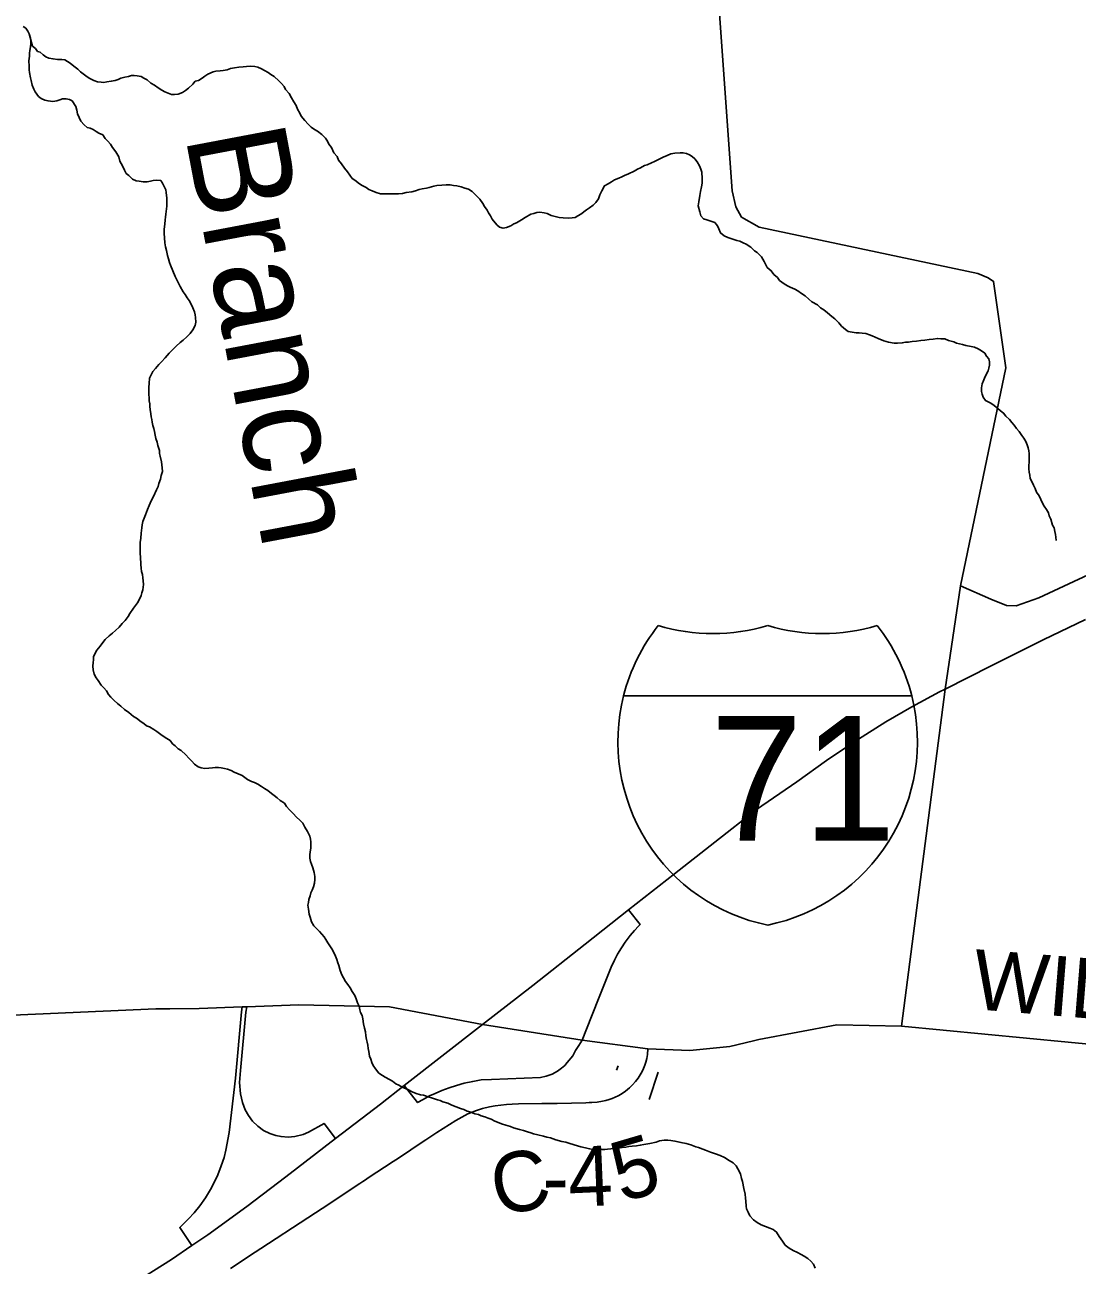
# Model space of a CAD drawing. Extents: x 0 to 1064, y 0 to 440.
# Drawn here: x 345.22 to 361.19, y 228.1 to 246.91 of the extents above; entities that cross this region are included whole.
import ezdxf

# ---------------------------------------------------------------- set-up
doc = ezdxf.new("R2010")
doc.units = 0
for name, color, linetype in [('GM_X_County_Road', 7, 'Continuous'), ('GM_X_County_Road_Text', 7, 'Continuous'), ('GM_X_Interchange_Ramps', 7, 'Continuous'), ('GM_X_Interstate_Location', 7, 'Continuous'), ('GM_X_Interstate_Route', 7, 'Continuous'), ('GM_X_Interstate_Shield', 7, 'Continuous'), ('GM_X_Minor_River', 7, 'Continuous'), ('GM_X_Minor_River_Text', 7, 'Continuous')]:
    doc.layers.add(name, color=color, linetype=linetype)

msp = doc.modelspace()

# ---------------------------------------------------------------- linework, layer by layer
at = {"layer": 'GM_X_County_Road'}
for points in [[(376.157, 256.469), (376.158, 256.467), (376.193, 255.967), (376.19, 255.826), (376.978, 245.35), (376.925, 245.126), (376.741, 245.026), (372.778, 245.702), (372.65, 245.649), (372.584, 245.414), (372.738, 242.982), (372.647, 242.668), (372.466, 242.398), (372.2, 242.16), (371.785, 242.053), (367.245, 240.814), (364.288, 239.818), (361.815, 238.784), (360.609, 238.223), (360.266, 238.102), (360.121, 238.105), (359.88, 238.201), (359.422, 238.403)], [(355.228, 254.585), (355.228, 254.585), (355.955, 244.395), (356.012, 244.151), (356.1, 243.997), (356.364, 243.847), (359.683, 243.141), (359.84, 243.077), (359.924, 243.021), (360.111, 241.712), (359.422, 238.403), (359.189, 236.837)], [(359.189, 236.837), (358.524, 231.725)], [(347.423, 231.987), (347.872, 231.989), (348.523, 232.016), (348.593, 232.019), (349.384, 232.049), (350.755, 232.017), (352.169, 231.751)], [(344.582, 231.87), (347.211, 231.986), (347.423, 231.987)], [(352.169, 231.751), (353.679, 231.509), (354.678, 231.377), (355.316, 231.355), (355.921, 231.415), (356.282, 231.501)], [(356.282, 231.501), (356.36, 231.519), (357.543, 231.741), (358.524, 231.725)], [(358.524, 231.725), (361.689, 231.42), (365.587, 231.112), (368.15, 230.931), (371.575, 230.732), (371.801, 230.823), (373.331, 230.74), (374.104, 230.658), (374.869, 230.554), (376.54, 230.363), (378.508, 230.467)], [(354.678, 231.377), (354.67, 231.292), (354.66, 231.233), (354.647, 231.176), (354.632, 231.13), (354.613, 231.083), (354.589, 231.035), (354.562, 230.987), (354.528, 230.934), (354.488, 230.882), (354.444, 230.833), (354.397, 230.788), (354.337, 230.737), (354.274, 230.694), (354.228, 230.667), (354.183, 230.644), (354.138, 230.625), (354.091, 230.609), (354.041, 230.595), (353.989, 230.583), (353.909, 230.571), (353.828, 230.566), (353.788, 230.563), (353.738, 230.562), (353.303, 230.552), (353.067, 230.548), (352.717, 230.543), (352.621, 230.54), (352.533, 230.535), (352.445, 230.527), (352.359, 230.514), (352.273, 230.498), (352.169, 230.472), (352.076, 230.443), (352.011, 230.419), (351.947, 230.392), (351.853, 230.345), (351.762, 230.292), (351.478, 230.11), (351.311, 229.999), (351.27, 229.971), (350.894, 229.723), (350.811, 229.668), (350.435, 229.42), (350.393, 229.393), (350.351, 229.365), (350.309, 229.338), (349.933, 229.09), (349.85, 229.035), (349.516, 228.816), (348.804, 228.349), (348.72, 228.294), (348.344, 228.046)]]:
    msp.add_lwpolyline(points, dxfattribs=at)
at = {"layer": 'GM_X_Interchange_Ramps'}
for points in [[(353.679, 231.509), (353.748, 231.678), (353.93, 232.136), (354.119, 232.62), (354.17, 232.725), (354.219, 232.815), (354.277, 232.911), (354.335, 232.998), (354.411, 233.098), (354.476, 233.177), (354.534, 233.241), (354.559, 233.266), (354.382, 233.489)], [(348.523, 232.016), (348.511, 231.939), (348.423, 230.934), (348.323, 230.111), (348.275, 229.84), (348.247, 229.733), (348.204, 229.602), (348.151, 229.468), (348.098, 229.354), (348.041, 229.246), (347.964, 229.12), (347.879, 228.999), (347.792, 228.891), (347.709, 228.798), (347.619, 228.707), (347.575, 228.668), (347.76, 228.394)], [(349.938, 230.02), (349.764, 230.247), (349.527, 230.113), (349.446, 230.079), (349.319, 230.048), (349.22, 230.04), (349.113, 230.047), (349.031, 230.064), (348.941, 230.095), (348.848, 230.142), (348.76, 230.204), (348.679, 230.284), (348.618, 230.366), (348.569, 230.454), (348.529, 230.565), (348.495, 230.697), (348.481, 230.868), (348.497, 231.051), (348.58, 231.938), (348.593, 232.019)], [(350.981, 230.825), (351.184, 230.564), (351.268, 230.613), (351.365, 230.664), (351.449, 230.704), (351.553, 230.748), (351.661, 230.789), (351.775, 230.825), (351.889, 230.856), (352.02, 230.885), (352.15, 230.907), (352.307, 230.915), (353.049, 230.945), (353.137, 230.964), (353.226, 230.997), (353.304, 231.039), (353.368, 231.085), (353.416, 231.129), (353.455, 231.171), (353.537, 231.275), (353.579, 231.353), (353.629, 231.431), (353.679, 231.509)]]:
    msp.add_lwpolyline(points, dxfattribs=at)
at = {"layer": 'GM_X_Interstate_Route'}
for points in [[(352.169, 231.751), (352.169, 231.751), (352.933, 232.338), (353.726, 232.967), (354.382, 233.489), (355.082, 234.032), (355.693, 234.517), (356.328, 235.008), (356.938, 235.432), (357.389, 235.755), (357.835, 236.054), (358.286, 236.34), (358.682, 236.567), (359.102, 236.793), (359.189, 236.837), (359.888, 237.191), (360.673, 237.584), (361.319, 237.892)], [(344.836, 226.605), (345.5, 226.98), (346.134, 227.356), (346.81, 227.779), (347.451, 228.185), (347.76, 228.394), (348, 228.556), (348.591, 228.986), (349.184, 229.435), (349.938, 230.02), (350.619, 230.542), (350.981, 230.825), (352.169, 231.751)]]:
    msp.add_lwpolyline(points, dxfattribs=at)
at = {"layer": 'GM_X_Interstate_Shield'}
for p, q in [((354.309, 236.737), (358.682, 236.737)), ((358.682, 236.737), (354.309, 236.737)), ((358.682, 236.737), (354.309, 236.737))]:
    msp.add_line(p, q, dxfattribs=at)
for centre, start, end in [((357.064, 236.04), 141.669, 165.8066), ((355.665, 240.519), 253.0091, 286.9909), ((357.326, 240.519), 253.0091, 286.9909), ((355.927, 236.04), 14.1934, 38.331), ((357.064, 236.04), 165.8066, 258.463), ((355.927, 236.04), 281.537, 14.1934)]:
    msp.add_arc(centre, 2.841, start, end, dxfattribs=at)
at = {"layer": 'GM_X_Minor_River'}
for points in [[(347.815, 242.473), (347.81, 242.516), (347.799, 242.559), (347.776, 242.62), (347.741, 242.688), (347.717, 242.731), (347.688, 242.774), (347.658, 242.823), (347.629, 242.866), (347.582, 242.946), (347.547, 243.014), (347.506, 243.094), (347.471, 243.18), (347.437, 243.266), (347.419, 243.309), (347.402, 243.364), (347.391, 243.413), (347.375, 243.492), (347.357, 243.547), (347.347, 243.608), (347.342, 243.681), (347.338, 243.748), (347.339, 243.815), (347.347, 243.888), (347.354, 243.955), (347.361, 243.998), (347.362, 244.04), (347.369, 244.083), (347.377, 244.162), (347.379, 244.241), (347.38, 244.283), (347.37, 244.369), (347.365, 244.412), (347.341, 244.461), (347.312, 244.51), (347.288, 244.553), (347.228, 244.56), (347.173, 244.555), (347.13, 244.544), (347.081, 244.533), (347.02, 244.534), (346.959, 244.541), (346.916, 244.548), (346.856, 244.573), (346.802, 244.629), (346.76, 244.66), (346.737, 244.709), (346.708, 244.777), (346.667, 244.845), (346.65, 244.912), (346.603, 244.986), (346.555, 245.054), (346.526, 245.103), (346.484, 245.152), (346.443, 245.19), (346.407, 245.245), (346.347, 245.271), (346.305, 245.296), (346.263, 245.327), (346.214, 245.346), (346.172, 245.359), (346.124, 245.396), (346.076, 245.452), (346.047, 245.507), (346.024, 245.563), (346.013, 245.618), (345.996, 245.673), (345.943, 245.759), (345.901, 245.784), (345.852, 245.791), (345.797, 245.792), (345.754, 245.775), (345.711, 245.763), (345.65, 245.752), (345.577, 245.76), (345.528, 245.773), (345.474, 245.798), (345.432, 245.829), (345.379, 245.897), (345.361, 245.94), (345.338, 246.001), (345.321, 246.069), (345.31, 246.111), (345.294, 246.191), (345.289, 246.234), (345.29, 246.288), (345.285, 246.368), (345.293, 246.441), (345.294, 246.483), (345.301, 246.526), (345.309, 246.58), (345.316, 246.629), (345.317, 246.672), (345.312, 246.714), (345.288, 246.776), (345.271, 246.818), (345.242, 246.862), (345.199, 246.887)], [(345.288, 246.776), (345.339, 246.592), (345.387, 246.555), (345.417, 246.511), (345.459, 246.498), (345.501, 246.461), (345.543, 246.43), (345.591, 246.411), (345.652, 246.397), (345.719, 246.39), (345.786, 246.389), (345.829, 246.382), (345.871, 246.357), (345.913, 246.332), (345.967, 246.288), (346.027, 246.244), (346.069, 246.201), (346.129, 246.157), (346.171, 246.126), (346.213, 246.101), (346.273, 246.069), (346.328, 246.05), (346.382, 246.043), (346.425, 246.042), (346.468, 246.048), (346.535, 246.059), (346.596, 246.07), (346.64, 246.087), (346.683, 246.105), (346.744, 246.122), (346.799, 246.133), (346.842, 246.144), (346.885, 246.144), (346.928, 246.143), (346.988, 246.129), (347.03, 246.104), (347.079, 246.079), (347.138, 246.029), (347.193, 245.998), (347.247, 245.96), (347.301, 245.923), (347.349, 245.898), (347.397, 245.878), (347.452, 245.859), (347.495, 245.858), (347.55, 245.863), (347.617, 245.887), (347.661, 245.916), (347.71, 245.952), (347.773, 246.012), (347.81, 246.06), (347.859, 246.071), (347.915, 246.106), (347.958, 246.136), (348.002, 246.166), (348.082, 246.201), (348.125, 246.212), (348.186, 246.217), (348.235, 246.222), (348.296, 246.233), (348.345, 246.251), (348.406, 246.262), (348.474, 246.273), (348.535, 246.278), (348.59, 246.283), (348.651, 246.288), (348.712, 246.281), (348.761, 246.274), (348.815, 246.248), (348.863, 246.223), (348.917, 246.192), (348.959, 246.16), (349.007, 246.129), (349.079, 246.067), (349.121, 246.023), (349.157, 245.98), (349.18, 245.931), (349.234, 245.875), (349.269, 245.808), (349.304, 245.746), (349.339, 245.691), (349.362, 245.635), (349.398, 245.574), (349.415, 245.531), (349.474, 245.463), (349.522, 245.407), (349.57, 245.364), (349.618, 245.326), (349.666, 245.301), (349.732, 245.251), (349.786, 245.195), (349.815, 245.152), (349.839, 245.103), (349.88, 245.054), (349.915, 244.974), (349.962, 244.918), (349.986, 244.863), (350.027, 244.807), (350.074, 244.739), (350.122, 244.684), (350.157, 244.634)], [(350.157, 244.634), (350.193, 244.585), (350.247, 244.548), (350.289, 244.51), (350.343, 244.479), (350.403, 244.447), (350.445, 244.416), (350.494, 244.397), (350.554, 244.371), (350.621, 244.352), (350.682, 244.351), (350.743, 244.35), (350.81, 244.349), (350.895, 244.353), (350.957, 244.358), (351.012, 244.369), (351.097, 244.38), (351.153, 244.397), (351.208, 244.414), (351.251, 244.426), (351.318, 244.437), (351.361, 244.448), (351.429, 244.465), (351.478, 244.476), (351.551, 244.481), (351.618, 244.486), (351.679, 244.485), (351.728, 244.478), (351.777, 244.471), (351.843, 244.457), (351.898, 244.438), (351.958, 244.419), (352.013, 244.387), (352.054, 244.344), (352.126, 244.27), (352.173, 244.202), (352.197, 244.159), (352.238, 244.103), (352.261, 244.06), (352.291, 244.017), (352.314, 243.968), (352.386, 243.881), (352.427, 243.844), (352.482, 243.831), (352.531, 243.842), (352.599, 243.865), (352.642, 243.895), (352.685, 243.912), (352.759, 243.954), (352.815, 243.989), (352.902, 244.042), (352.945, 244.054), (352.994, 244.065), (353.036, 244.07), (353.103, 244.063), (353.152, 244.05), (353.212, 244.024), (353.273, 244.005), (353.334, 243.992), (353.394, 243.985), (353.468, 243.983), (353.529, 243.988), (353.572, 243.994), (353.615, 244.017), (353.658, 244.041), (353.745, 244.106), (353.794, 244.136), (353.85, 244.177), (353.888, 244.219), (353.926, 244.273), (353.951, 244.334), (353.977, 244.394), (354.021, 244.472), (354.077, 244.502), (354.127, 244.531), (354.17, 244.561), (354.238, 244.59), (354.281, 244.608), (354.324, 244.631), (354.385, 244.654), (354.472, 244.695), (354.521, 244.725), (354.564, 244.743), (354.626, 244.778), (354.669, 244.789), (354.731, 244.819), (354.78, 244.842), (354.829, 244.866), (354.91, 244.907), (354.971, 244.93), (355.027, 244.959), (355.088, 244.97), (355.167, 244.975), (355.21, 244.974), (355.265, 244.961), (355.307, 244.942), (355.349, 244.917), (355.391, 244.88), (355.427, 244.836), (355.462, 244.775), (355.479, 244.726)], [(355.479, 244.726), (355.496, 244.677), (355.5, 244.585), (355.499, 244.512), (355.491, 244.458), (355.478, 244.385), (355.464, 244.324), (355.45, 244.227), (355.442, 244.166), (355.464, 244.075), (355.482, 244.019), (355.523, 243.97), (355.572, 243.957), (355.632, 243.938), (355.693, 243.918), (355.734, 243.863), (355.752, 243.82), (355.781, 243.758), (355.835, 243.715), (355.889, 243.689), (355.95, 243.67), (356.028, 243.644), (356.071, 243.631), (356.125, 243.606), (356.167, 243.587), (356.24, 243.543), (356.293, 243.487), (356.335, 243.462), (356.401, 243.394), (356.442, 243.326), (356.489, 243.234), (356.549, 243.184), (356.59, 243.128), (356.644, 243.079), (356.673, 243.036), (356.746, 242.986), (356.794, 242.954), (356.836, 242.935), (356.908, 242.903), (356.951, 242.878), (357.011, 242.841), (357.065, 242.803), (357.119, 242.753), (357.166, 242.71), (357.251, 242.666), (357.299, 242.622), (357.347, 242.591), (357.401, 242.547), (357.467, 242.491), (357.515, 242.454), (357.574, 242.392), (357.616, 242.343), (357.676, 242.293), (357.718, 242.262), (357.839, 242.241), (357.882, 242.24), (357.931, 242.239), (357.985, 242.232), (358.04, 242.213), (358.082, 242.194), (358.124, 242.175), (358.173, 242.156), (358.257, 242.118), (358.33, 242.098), (358.415, 242.084), (358.464, 242.083), (358.537, 242.088), (358.586, 242.1), (358.629, 242.099), (358.69, 242.11), (358.751, 242.115), (358.819, 242.126), (358.88, 242.131), (358.947, 242.142), (359.008, 242.147), (359.07, 242.158), (359.124, 242.151), (359.185, 242.149), (359.24, 242.124), (359.319, 242.104), (359.361, 242.085), (359.452, 242.065), (359.5, 242.052), (359.585, 242.033), (359.634, 242.026), (359.688, 242), (359.742, 241.969), (359.79, 241.931), (359.814, 241.888), (359.85, 241.845), (359.861, 241.802), (359.86, 241.753), (359.852, 241.705), (359.839, 241.663), (359.795, 241.578), (359.775, 241.53), (359.75, 241.469), (359.742, 241.409), (359.741, 241.354), (359.752, 241.311), (359.763, 241.268)], [(346.308, 237.009), (346.279, 237.064), (346.262, 237.131), (346.257, 237.186), (346.259, 237.241), (346.266, 237.283), (346.267, 237.326), (346.286, 237.374), (346.318, 237.429), (346.368, 237.489), (346.406, 237.543), (346.443, 237.591), (346.506, 237.644), (346.555, 237.686), (346.599, 237.728), (346.655, 237.776), (346.699, 237.83), (346.749, 237.877), (346.793, 237.937), (346.818, 237.986), (346.875, 238.064), (346.906, 238.106), (346.932, 238.148), (346.963, 238.202), (346.989, 238.257), (347.002, 238.299), (347.015, 238.341), (347.022, 238.384), (347.023, 238.426), (347.018, 238.481), (347.013, 238.524), (347.008, 238.573), (346.997, 238.622), (346.992, 238.671), (346.987, 238.725), (346.978, 238.841), (346.973, 238.89), (346.974, 238.939), (346.975, 238.988), (346.976, 239.061), (346.984, 239.127), (346.992, 239.2), (346.993, 239.243), (347, 239.285), (347.007, 239.328), (347.014, 239.377), (347.034, 239.431), (347.053, 239.479), (347.085, 239.564), (347.111, 239.624), (347.143, 239.691), (347.175, 239.757), (347.22, 239.86), (347.246, 239.908), (347.259, 239.957), (347.285, 240.023), (347.292, 240.078), (347.312, 240.138), (347.307, 240.193), (347.297, 240.285), (347.28, 240.37), (347.269, 240.413), (347.27, 240.456), (347.241, 240.535), (347.23, 240.584), (347.213, 240.639), (347.202, 240.688), (347.191, 240.743), (347.18, 240.792), (347.169, 240.835), (347.158, 240.884), (347.152, 240.927), (347.141, 240.969), (347.136, 241.012), (347.125, 241.079), (347.12, 241.122), (347.121, 241.165), (347.11, 241.208), (347.111, 241.25), (347.106, 241.311), (347.107, 241.36), (347.108, 241.415), (347.11, 241.475), (347.118, 241.554), (347.137, 241.597), (347.169, 241.657), (347.206, 241.699), (347.256, 241.759), (347.3, 241.801), (347.356, 241.861), (347.413, 241.933), (347.475, 241.992), (347.519, 242.04), (347.581, 242.094), (347.625, 242.13), (347.681, 242.183), (347.731, 242.231), (347.775, 242.285), (347.807, 242.352), (347.82, 242.406), (347.815, 242.473)], [(359.763, 241.268), (359.799, 241.213), (359.841, 241.194), (359.883, 241.175), (359.931, 241.137), (359.985, 241.094), (360.027, 241.056), (360.075, 241.025), (360.111, 240.976), (360.164, 240.926), (360.2, 240.883), (360.236, 240.839), (360.271, 240.79), (360.313, 240.747), (360.354, 240.685), (360.384, 240.642), (360.413, 240.593), (360.43, 240.544), (360.448, 240.495), (360.459, 240.452), (360.464, 240.409), (360.463, 240.348), (360.461, 240.287), (360.46, 240.226), (360.459, 240.178), (360.464, 240.129), (360.475, 240.08), (360.48, 240.031), (360.503, 239.988), (360.527, 239.933), (360.556, 239.878), (360.573, 239.823), (360.614, 239.767), (360.638, 239.712), (360.661, 239.669), (360.69, 239.613), (360.726, 239.564), (360.755, 239.509), (360.766, 239.466), (360.789, 239.417), (360.818, 239.325), (360.841, 239.282), (360.852, 239.227), (360.864, 239.184), (360.869, 239.141), (360.874, 239.092)], [(349.929, 232.808), (349.882, 232.894), (349.853, 232.944), (349.823, 232.987), (349.794, 233.036), (349.764, 233.079), (349.693, 233.16), (349.651, 233.203), (349.61, 233.246), (349.574, 233.308), (349.552, 233.375), (349.54, 233.424), (349.53, 233.497), (349.519, 233.559), (349.526, 233.601), (349.533, 233.644), (349.553, 233.698), (349.566, 233.746), (349.585, 233.789), (349.605, 233.837), (349.618, 233.892), (349.625, 233.946), (349.626, 233.995), (349.616, 234.056), (349.593, 234.123), (349.576, 234.179), (349.558, 234.221), (349.547, 234.27), (349.548, 234.325), (349.555, 234.368), (349.563, 234.422), (349.564, 234.477), (349.565, 234.52), (349.56, 234.562), (349.549, 234.605), (349.514, 234.679), (349.472, 234.741), (349.443, 234.802), (349.401, 234.845), (349.342, 234.901), (349.3, 234.945), (349.24, 235.007), (349.193, 235.056), (349.163, 235.105), (349.097, 235.149), (349.055, 235.187), (349.007, 235.224), (348.965, 235.255), (348.911, 235.299), (348.863, 235.33), (348.815, 235.361), (348.761, 235.393), (348.707, 235.418), (348.664, 235.437), (348.604, 235.463), (348.562, 235.494), (348.52, 235.525), (348.46, 235.551), (348.399, 235.576), (348.357, 235.601), (348.302, 235.62), (348.254, 235.634), (348.205, 235.641), (348.163, 235.647), (348.114, 235.648), (348.071, 235.643), (348.016, 235.638), (347.955, 235.633), (347.9, 235.64), (347.852, 235.659), (347.798, 235.697), (347.756, 235.746), (347.715, 235.79), (347.667, 235.839), (347.595, 235.907), (347.553, 235.933), (347.505, 235.976), (347.463, 236.007), (347.428, 236.057), (347.355, 236.101), (347.289, 236.15), (347.229, 236.194), (347.181, 236.225), (347.115, 236.263), (347.073, 236.282), (347.031, 236.314), (346.989, 236.339), (346.917, 236.395), (346.875, 236.42), (346.803, 236.482), (346.737, 236.526), (346.683, 236.576), (346.629, 236.619), (346.581, 236.663), (346.527, 236.712), (346.492, 236.756), (346.462, 236.811), (346.421, 236.854), (346.385, 236.898), (346.338, 236.965), (346.308, 237.009)], [(354.506, 229.906), (354.439, 229.901), (354.39, 229.896), (354.341, 229.89), (354.286, 229.885), (354.231, 229.874), (354.17, 229.869), (354.115, 229.864), (354.066, 229.859), (354.023, 229.854), (353.981, 229.854), (353.92, 229.855), (353.846, 229.851), (353.792, 229.864), (353.731, 229.877), (353.658, 229.891), (353.61, 229.91), (353.561, 229.923), (353.476, 229.949), (353.434, 229.962), (353.373, 229.975), (353.282, 230.001), (353.198, 230.027), (353.143, 230.04), (353.094, 230.053), (353.01, 230.073), (352.943, 230.092), (352.9, 230.105), (352.852, 230.118), (352.791, 230.138), (352.731, 230.157), (352.64, 230.183), (352.591, 230.202), (352.525, 230.222), (352.458, 230.241), (352.398, 230.267), (352.355, 230.28), (352.301, 230.311), (352.253, 230.33), (352.204, 230.349), (352.15, 230.363), (352.107, 230.382), (352.053, 230.395), (351.992, 230.42), (351.938, 230.434), (351.884, 230.459), (351.835, 230.472), (351.768, 230.497), (351.702, 230.523), (351.642, 230.555), (351.569, 230.574), (351.527, 230.593), (351.484, 230.606), (351.412, 230.632), (351.345, 230.651), (351.272, 230.677), (351.23, 230.684), (351.163, 230.703), (351.103, 230.729), (351.036, 230.76), (350.952, 230.799), (350.897, 230.83), (350.855, 230.849), (350.801, 230.887), (350.759, 230.912), (350.693, 230.949), (350.651, 230.975), (350.597, 231.012), (350.543, 231.074), (350.508, 231.129), (350.49, 231.172), (350.473, 231.221), (350.456, 231.27), (350.445, 231.338), (350.434, 231.386), (350.429, 231.435), (350.418, 231.478), (350.407, 231.521), (350.396, 231.576), (350.391, 231.637), (350.38, 231.692), (350.363, 231.759), (350.353, 231.832), (350.342, 231.887), (350.318, 231.93), (350.307, 231.973), (350.296, 232.028), (350.273, 232.077), (350.25, 232.139), (350.233, 232.188), (350.191, 232.249), (350.162, 232.305), (350.126, 232.354), (350.091, 232.403), (350.062, 232.459), (350.032, 232.502), (350.009, 232.569), (349.987, 232.643), (349.975, 232.686), (349.958, 232.735), (349.929, 232.808)], [(357.216, 228.054), (357.193, 228.115), (357.151, 228.159), (357.103, 228.196), (357.049, 228.234), (357.001, 228.259), (356.947, 228.29), (356.881, 228.322), (356.82, 228.353), (356.76, 228.403), (356.719, 228.459), (356.672, 228.533), (356.631, 228.6), (356.577, 228.638), (356.528, 228.657), (356.462, 228.683), (356.395, 228.708), (356.335, 228.746), (356.281, 228.783), (356.227, 228.845), (356.198, 228.901), (356.175, 228.95), (356.17, 228.992), (356.165, 229.066), (356.16, 229.114), (356.155, 229.175), (356.133, 229.261), (356.111, 229.365), (356.1, 229.414), (356.083, 229.481), (356.042, 229.561), (356.019, 229.604), (355.971, 229.648), (355.911, 229.685), (355.838, 229.729), (355.772, 229.761), (355.706, 229.786), (355.627, 229.812), (355.554, 229.844), (355.512, 229.857), (355.445, 229.882), (355.403, 229.895), (355.33, 229.921), (355.258, 229.941), (355.179, 229.96), (355.136, 229.967), (355.088, 229.98), (355.027, 229.987), (354.978, 229.994), (354.923, 229.995), (354.856, 229.984), (354.801, 229.961), (354.709, 229.945), (354.617, 229.928), (354.562, 229.917), (354.506, 229.906)]]:
    msp.add_lwpolyline(points, dxfattribs=at)
at = {"layer": 'GM_X_Minor_River_Text'}
for p, q in [((354.226, 231.121), (354.204, 231.056)), ((354.832, 231.024), (354.697, 230.613))]:
    msp.add_line(p, q, dxfattribs=at)

# ---------------------------------------------------------------- texts
at = {"layer": 'GM_X_County_Road_Text'}
for s, height, rotation, p in [('WILMINGTON', 0.9091, 355.3719, (359.582, 231.985)), ('5', 0.909, 16.3929, (354.281, 229.044)), ('C', 0.909, 10.7971, (352.39, 228.839)), ('4', 0.909, 2.4479, (353.484, 228.98)), ('-', 0.909, 0.7494, (353.081, 228.975))]:
    msp.add_text(s, height=height, rotation=rotation, dxfattribs=at).set_placement(p)
at = {"layer": 'GM_X_Interstate_Location'}
for s in ['-', '.', ',']:
    msp.add_text(s, height=0.00303, dxfattribs=at).set_placement((356.495, 235.528))
msp.add_text('71', height=0.00303, rotation=0, dxfattribs=at).set_placement((355.876, 234.901))
at = {"layer": 'GM_X_Interstate_Shield'}
msp.add_text('71', height=1.8939, dxfattribs=at).set_placement((355.621, 234.535))
at = {"layer": 'GM_X_Minor_River_Text'}
msp.add_text('Branch', height=1.5156, rotation=280.7121, dxfattribs=at).set_placement((347.655, 245.234))

doc.saveas('drawing.dxf')
